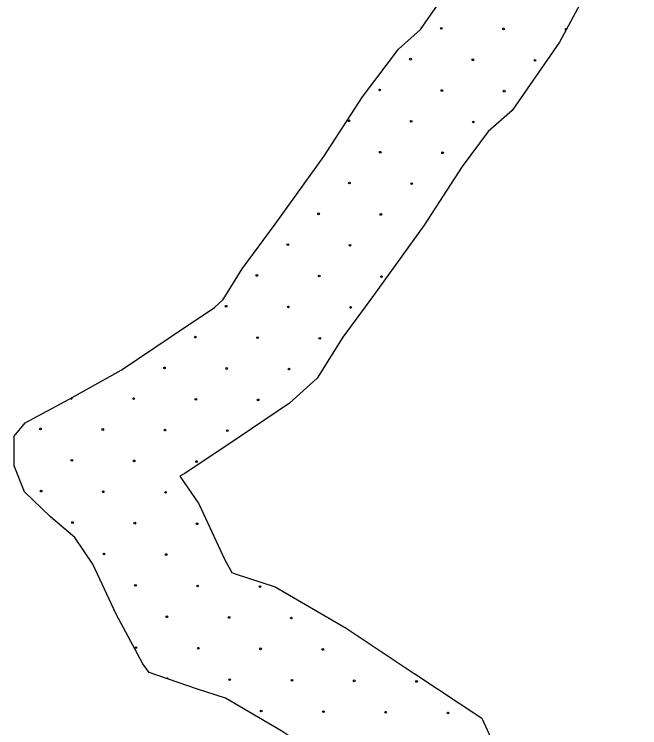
# Model space of a CAD drawing. Extents: x 1612280 to 1883141, y 560852 to 780851.
# Drawn here: x 1750467 to 1754329, y 721991 to 726400 of the extents above; entities that cross this region are included whole.
import ezdxf

# ---------------------------------------------------------------- set-up
doc = ezdxf.new("R2010")
doc.units = 0
doc.layers.add('DESIGN - EROSION CONTROL - Devices', color=7, linetype='Continuous')
doc.layers.add('DESIGN - SCRATCH - User 1', color=7, linetype='Continuous')

msp = doc.modelspace()

# ---------------------------------------------------------------- linework, layer by layer
at = {"layer": 'DESIGN - EROSION CONTROL - Devices'}
for centre in [(1753103.9, 726313), (1753103.9, 726313), (1753488.5, 726309.3), (1753488.5, 726309.3), (1752913.5, 726122.6), (1752913.5, 726122.6), (1753298.1, 726118.9), (1753298.1, 726118.9), (1753682.6, 726115.1), (1753682.6, 726115.1), (1752723.1, 725932.2), (1752723.1, 725932.2), (1753107.7, 725928.5), (1753107.7, 725928.5), (1753492.2, 725924.7), (1753492.2, 725924.7), (1752532.7, 725741.8), (1752532.7, 725741.8), (1752917.3, 725738.1), (1752917.3, 725738.1), (1753301.8, 725734.3), (1753301.8, 725734.3), (1752726.8, 725547.6), (1752726.8, 725547.6), (1753111.4, 725543.9), (1753111.4, 725543.9), (1752536.4, 725357.2), (1752536.4, 725357.2), (1752921, 725353.5), (1752921, 725353.5), (1752346, 725166.8), (1752346, 725166.8), (1752730.6, 725163.1), (1752730.6, 725163.1), (1752155.6, 724976.4), (1752155.6, 724976.4), (1752540.2, 724972.7), (1752540.2, 724972.7), (1751965.2, 724786), (1751965.2, 724786), (1752349.8, 724782.3), (1752349.8, 724782.3), (1752734.3, 724778.5), (1752734.3, 724778.5), (1751774.8, 724595.6), (1751774.8, 724595.6), (1752159.3, 724591.9), (1752159.3, 724591.9), (1752543.9, 724588.1), (1752543.9, 724588.1), (1751584.4, 724405.2), (1751584.4, 724405.2), (1751968.9, 724401.5), (1751968.9, 724401.5), (1752353.5, 724397.7), (1752353.5, 724397.7), (1751394, 724214.8), (1751394, 724214.8), (1751778.5, 724211), (1751778.5, 724211), (1752163.1, 724207.3), (1752163.1, 724207.3), (1751203.6, 724024.4), (1751203.6, 724024.4), (1751588.1, 724020.6), (1751588.1, 724020.6), (1751972.7, 724016.9), (1751972.7, 724016.9), (1750628.6, 723837.7), (1750628.6, 723837.7), (1751013.2, 723834), (1751013.2, 723834), (1751397.7, 723830.2), (1751397.7, 723830.2), (1751782.3, 723826.5), (1751782.3, 723826.5), (1750822.7, 723643.5), (1750822.7, 723643.5), (1751207.3, 723639.8), (1751207.3, 723639.8), (1751591.9, 723636.1), (1751591.9, 723636.1), (1750632.3, 723453.1), (1750632.3, 723453.1), (1751016.9, 723449.4), (1751016.9, 723449.4), (1751401.4, 723445.7), (1751401.4, 723445.7), (1750826.5, 723259), (1750826.5, 723259), (1751211, 723255.3), (1751211, 723255.3), (1751595.6, 723251.5), (1751595.6, 723251.5), (1751020.6, 723064.8), (1751020.6, 723064.8), (1751405.2, 723061.1), (1751405.2, 723061.1), (1751214.8, 722870.7), (1751214.8, 722870.7), (1751599.3, 722867), (1751599.3, 722867), (1751983.9, 722863.2), (1751983.9, 722863.2), (1751408.9, 722676.6), (1751408.9, 722676.6), (1751793.5, 722672.8), (1751793.5, 722672.8), (1752178, 722669.1), (1752178, 722669.1), (1751218.5, 722486.2), (1751218.5, 722486.2), (1751603.1, 722482.4), (1751603.1, 722482.4), (1751987.6, 722478.7), (1751987.6, 722478.7), (1752372.2, 722475), (1752372.2, 722475), (1751797.2, 722288.3), (1751797.2, 722288.3), (1752181.8, 722284.5), (1752181.8, 722284.5), (1752566.3, 722280.8), (1752566.3, 722280.8), (1752950.9, 722277.1), (1752950.9, 722277.1), (1751991.3, 722094.1), (1751991.3, 722094.1), (1752375.9, 722090.4), (1752375.9, 722090.4), (1752760.4, 722086.7), (1752760.4, 722086.7), (1753145, 722082.9), (1753145, 722082.9)]:
    msp.add_circle(centre, 5.28, dxfattribs=at)
for centre, start, end in [((1753873, 726305.5), 42.8446, 260.3069), ((1750819, 724028.1), 204.027, 34.5611), ((1751412.6, 722292), 0.8886, 140.5044)]:
    msp.add_arc(centre, 5.28, start, end, dxfattribs=at)
at = {"layer": 'DESIGN - SCRATCH - User 1'}
for points in [[(1752974.9, 726305.9), (1753193, 726621.2), (1753382, 726970.5), (1753488.7, 727280.9), (1753612.3, 727683.5)], [(1752974.9, 726305.9), (1753193, 726621.2), (1753382, 726970.5), (1753488.7, 727280.9), (1753612.3, 727683.5)], [(1754329.2, 727463.4), (1754202, 727048.9), (1754071.2, 726668.1), (1753833.1, 726228.2), (1753541, 725806)], [(1754329.2, 727463.4), (1754202, 727048.9), (1754071.2, 726668.1), (1753833.1, 726228.2), (1753541, 725806)], [(1751874.7, 724826.5), (1752078.2, 725103), (1752378.7, 725520.1), (1752616.2, 725888.8), (1752839.2, 726184.7), (1752974.9, 726305.9)], [(1751874.7, 724826.5), (1752078.2, 725103), (1752378.7, 725520.1), (1752616.2, 725888.8), (1752839.2, 726184.7), (1752974.9, 726305.9)], [(1753541, 725806), (1753393.8, 725674.5), (1753231.8, 725459.4), (1752998.6, 725097.5), (1752684.5, 724661.4), (1752495, 724404.1)], [(1753541, 725806), (1753393.8, 725674.5), (1753231.8, 725459.4), (1752998.6, 725097.5), (1752684.5, 724661.4), (1752495, 724404.1)], [(1752526.6, 721697.9), (1752119.4, 721969.5), (1751770.4, 722173.2), (1751591.1, 722231.4), (1751300.3, 722333.3), (1751261.5, 722386.7), (1751096.7, 722692.2), (1750951.3, 723002.7), (1750839.8, 723167.6), (1750689.6, 723293.7), (1750529.6, 723448.9), (1750466.6, 723609), (1750466.6, 723793.3), (1750534.5, 723875.8), (1750805.9, 724021.3), (1751125.8, 724200.8), (1751436, 724409.4), (1751702.6, 724588.8), (1751755.9, 724637.3), (1751874.7, 724826.5)], [(1752526.6, 721697.9), (1752119.4, 721969.5), (1751770.4, 722173.2), (1751591.1, 722231.4), (1751300.3, 722333.3), (1751261.5, 722386.7), (1751096.7, 722692.2), (1750951.3, 723002.7), (1750839.8, 723167.6), (1750689.6, 723293.7), (1750529.6, 723448.9), (1750466.6, 723609), (1750466.6, 723793.3), (1750534.5, 723875.8), (1750805.9, 724021.3), (1751125.8, 724200.8), (1751436, 724409.4), (1751702.6, 724588.8), (1751755.9, 724637.3), (1751874.7, 724826.5)], [(1752495, 724404.1), (1752336.5, 724151.6), (1752166.8, 723997.2), (1751854.7, 723787.1), (1751519.1, 723561.5), (1751489.9, 723545.1), (1751605.5, 723374), (1751766.9, 723029.6), (1751810.1, 722949.4), (1751830.9, 722942.1), (1752078.8, 722861.7), (1752516.9, 722605.9), (1752942.8, 722321.8)], [(1752495, 724404.1), (1752336.5, 724151.6), (1752166.8, 723997.2), (1751854.7, 723787.1), (1751519.1, 723561.5), (1751489.9, 723545.1), (1751605.5, 723374), (1751766.9, 723029.6), (1751810.1, 722949.4), (1751830.9, 722942.1), (1752078.8, 722861.7), (1752516.9, 722605.9), (1752942.8, 722321.8)], [(1752940.4, 722323.4), (1753354.4, 722049.5), (1753564.8, 721590), (1753690.1, 721231.6), (1753804.8, 720761.7), (1753880, 720374.7), (1753956.7, 719816.9), (1754019.1, 719270), (1754056.4, 718227), (1752537.1, 718157.5)], [(1752940.4, 722323.4), (1753354.4, 722049.5), (1753564.8, 721590), (1753690.1, 721231.6), (1753804.8, 720761.7), (1753880, 720374.7), (1753956.7, 719816.9), (1754019.1, 719270), (1754056.4, 718227), (1752537.1, 718157.5)]]:
    msp.add_lwpolyline(points, dxfattribs=at)

doc.saveas('drawing.dxf')
